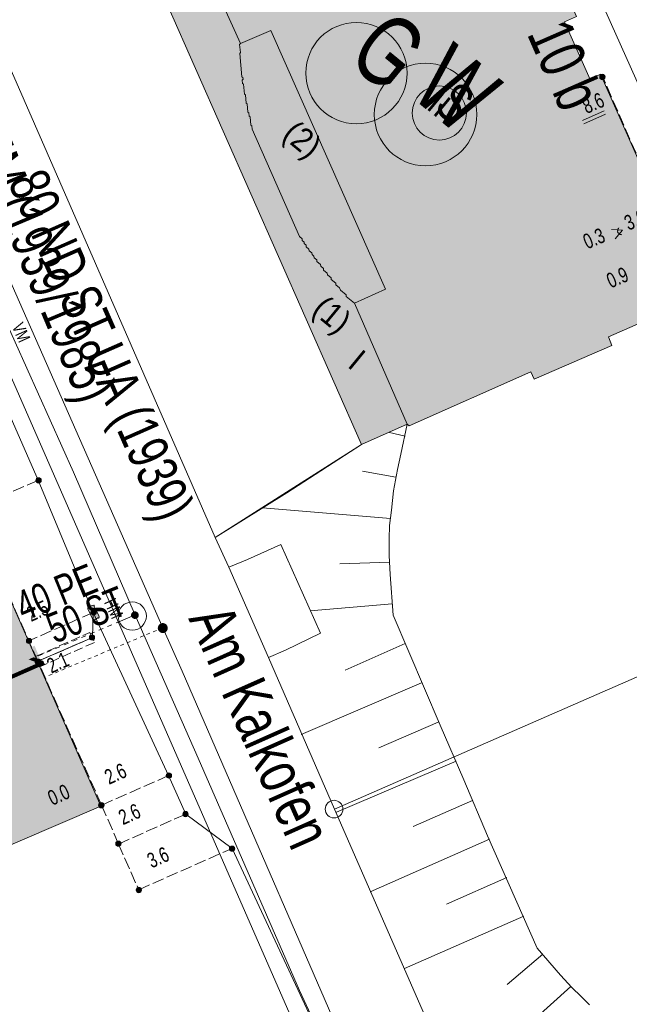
# Model space of a CAD drawing. Header units: metres. Extents: x -740 to 758, y -633 to 854.
# Tile 1041 of 1056: x 439 to 461, y 170 to 204. Entities that reach past the tile are written whole.
import ezdxf

# ---------------------------------------------------------------- set-up
doc = ezdxf.new("R2010")
doc.units = ezdxf.units.M
doc.header["$MEASUREMENT"] = 0
for name, pattern in [('125_125', [0.2496, 0.1248, -0.1248]), ('166_166', [0.3328, 0.1664, -0.1664]), ('333_125', [0.4576, 0.3328, -0.1248]), ('333_333', [0.6656, 0.3328, -0.3328]), ('416_125', [0.5408, 0.416, -0.1248])]:
    doc.linetypes.add(name, pattern=pattern)
for name, color, linetype in [('Gas.LOVION', 7, 'Continuous'), ('Grundkarte.LOVION', 7, 'Continuous'), ('Grundkarte_Text.LOVION', 7, 'Continuous'), ('Strom.LOVION', 7, 'Continuous'), ('StromBemass.LOVION', 7, 'Continuous'), ('Wasser.LOVION', 7, 'Continuous')]:
    doc.layers.add(name, color=color, linetype=linetype)
doc.styles.add('ERSTELLTER_STIL_1', font='arial.ttf')

msp = doc.modelspace()

# ---------------------------------------------------------------- hatches: boundary and pattern name
at = {"layer": 'Gas.LOVION', "linetype": 'Continuous', "lineweight": 13}
for points in [[(444.234, 182.822), (444.247, 182.84), (444.257, 182.859), (444.265, 182.88), (444.27, 182.901), (444.273, 182.923), (444.273, 182.944), (444.27, 182.966), (444.265, 182.987), (444.257, 183.008), (444.246, 183.027), (444.233, 183.044), (444.218, 183.06), (444.201, 183.074), (444.183, 183.086), (444.163, 183.095), (444.142, 183.102), (444.121, 183.106), (444.099, 183.107), (444.077, 183.106), (444.055, 183.102), (444.035, 183.095), (444.015, 183.085), (443.996, 183.074), (443.98, 183.06), (443.965, 183.044), (443.952, 183.026), (443.941, 183.007), (443.933, 182.986), (443.928, 182.965), (443.925, 182.943), (443.925, 182.921), (443.928, 182.9), (443.934, 182.879), (443.942, 182.858), (443.953, 182.839), (443.965, 182.822), (443.98, 182.806), (443.997, 182.792), (444.016, 182.78), (444.036, 182.771), (444.057, 182.764), (444.078, 182.76), (444.1, 182.759), (444.122, 182.76), (444.143, 182.764), (444.164, 182.771), (444.184, 182.781), (444.202, 182.792), (444.219, 182.806)], [(444.236, 182.826), (444.248, 182.844), (444.259, 182.863), (444.267, 182.883), (444.272, 182.904), (444.275, 182.926), (444.275, 182.948), (444.272, 182.97), (444.266, 182.991), (444.258, 183.011), (444.248, 183.03), (444.235, 183.048), (444.22, 183.064), (444.203, 183.078), (444.184, 183.089), (444.165, 183.099), (444.144, 183.105), (444.122, 183.109), (444.1, 183.111), (444.079, 183.109), (444.057, 183.105), (444.036, 183.098), (444.017, 183.089), (443.998, 183.077), (443.981, 183.063), (443.966, 183.047), (443.954, 183.029), (443.943, 183.01), (443.935, 182.99), (443.93, 182.969), (443.927, 182.947), (443.927, 182.925), (443.93, 182.903), (443.935, 182.882), (443.944, 182.862), (443.954, 182.843), (443.967, 182.825), (443.982, 182.809), (443.999, 182.795), (444.017, 182.784), (444.037, 182.774), (444.058, 182.768), (444.08, 182.764), (444.101, 182.762), (444.123, 182.764), (444.145, 182.768), (444.166, 182.775), (444.185, 182.784), (444.204, 182.796), (444.221, 182.81)], [(440.11, 180.87), (439.807, 181.549), (439.48, 181.414), (439.754, 180.731)]]:
    msp.add_hatch(color=7, dxfattribs=at).paths.add_polyline_path(points)
at = {"layer": 'Grundkarte.LOVION', "linetype": 'Continuous', "lineweight": 18}
for color, points in [(9, [(450.873, 194.424), (452.74, 190.144), (452.804, 190.091), (457.111, 191.99), (457.224, 191.735), (459.975, 192.92), (459.856, 193.234), (463.058, 194.64), (459.569, 202.516), (459.203, 202.332), (458.294, 204.371), (458.719, 204.561), (455.224, 212.494), (451.996, 211.056), (451.908, 211.343), (451.425, 211.148), (449.131, 210.125), (449.277, 209.844), (444.911, 207.939), (444.917, 207.881), (446.842, 203.606), (447.92, 204.066), (451.977, 194.916)]), (254, [(446.816, 203.574), (446.842, 203.606), (444.917, 207.881), (443.303, 207.162), (451.125, 189.424), (452.74, 190.144), (450.873, 194.424), (450.584, 194.662), (450.578, 194.72), (450.385, 194.879), (450.347, 194.964), (450.219, 195.07), (450.213, 195.128), (450.052, 195.26), (450.047, 195.319), (449.918, 195.424), (449.912, 195.483), (449.784, 195.589), (449.778, 195.647), (449.682, 195.726), (449.676, 195.785), (449.547, 195.891), (449.542, 195.949), (449.445, 196.028), (449.439, 196.087), (449.375, 196.14), (449.369, 196.198), (449.273, 196.278), (449.267, 196.336), (449.171, 196.415), (449.165, 196.474), (449.101, 196.527), (449.095, 196.585), (449.031, 196.638), (449.025, 196.697), (448.929, 196.776), (447.257, 200.573), (447.246, 200.69), (447.213, 200.716), (447.185, 201.009), (447.153, 201.036), (447.141, 201.153), (447.109, 201.179), (447.08, 201.472), (447.048, 201.498), (447.02, 201.791), (446.988, 201.818), (446.953, 202.169), (446.921, 202.195), (446.91, 202.312), (446.936, 202.344), (446.93, 202.403), (446.898, 202.429), (446.818, 203.249), (446.844, 203.281)]), (254, [(446.816, 203.574), (446.844, 203.281), (446.818, 203.249), (446.898, 202.429), (446.93, 202.403), (446.936, 202.344), (446.91, 202.312), (446.921, 202.195), (446.953, 202.169), (446.988, 201.818), (447.02, 201.791), (447.048, 201.498), (447.08, 201.472), (447.109, 201.179), (447.141, 201.153), (447.153, 201.036), (447.185, 201.009), (447.213, 200.716), (447.246, 200.69), (447.257, 200.573), (448.929, 196.776), (449.025, 196.697), (449.031, 196.638), (449.095, 196.585), (449.101, 196.527), (449.165, 196.474), (449.171, 196.415), (449.267, 196.336), (449.273, 196.278), (449.369, 196.198), (449.375, 196.14), (449.439, 196.087), (449.445, 196.028), (449.542, 195.949), (449.547, 195.891), (449.676, 195.785), (449.682, 195.726), (449.778, 195.647), (449.784, 195.589), (449.912, 195.483), (449.918, 195.424), (450.047, 195.319), (450.052, 195.26), (450.213, 195.128), (450.219, 195.07), (450.347, 194.964), (450.385, 194.879), (450.578, 194.72), (450.584, 194.662), (450.873, 194.424), (451.977, 194.916), (447.92, 204.066), (446.842, 203.606)]), (9, [(433.176, 172.891), (441.912, 176.642), (437.314, 187.099), (428.621, 183.204)])]:
    msp.add_hatch(color=color, dxfattribs=at).paths.add_polyline_path(points)
at = {"layer": 'Strom.LOVION', "linetype": 'Continuous', "lineweight": 13}
for points in [[(441.452, 183.617), (441.62, 183.264), (441.668, 183.224), (441.697, 183.227), (441.808, 183.297), (441.824, 183.284), (441.851, 183.316), (441.845, 183.374), (441.681, 183.698), (441.678, 183.727), (441.662, 183.741), (441.603, 183.735), (441.489, 183.694), (441.449, 183.646)], [(439.894, 181.262), (439.475, 182.226), (439.262, 182.132), (439.695, 181.184)]]:
    msp.add_hatch(color=7, dxfattribs=at).paths.add_polyline_path(points)
at = {"layer": 'StromBemass.LOVION', "linetype": 'Continuous', "lineweight": 13}
for points in [[(459.712, 202.36), (459.719, 202.369), (459.725, 202.38), (459.729, 202.391), (459.732, 202.402), (459.733, 202.414), (459.733, 202.426), (459.732, 202.438), (459.729, 202.449), (459.725, 202.46), (459.719, 202.471), (459.712, 202.48), (459.704, 202.489), (459.694, 202.497), (459.684, 202.503), (459.674, 202.508), (459.662, 202.512), (459.651, 202.514), (459.639, 202.514), (459.627, 202.514), (459.615, 202.511), (459.604, 202.508), (459.593, 202.503), (459.583, 202.496), (459.574, 202.489), (459.566, 202.48), (459.559, 202.47), (459.553, 202.46), (459.549, 202.449), (459.546, 202.437), (459.544, 202.425), (459.544, 202.414), (459.546, 202.402), (459.549, 202.39), (459.553, 202.379), (459.559, 202.369), (459.566, 202.359), (459.574, 202.351), (459.584, 202.343), (459.594, 202.337), (459.604, 202.332), (459.616, 202.328), (459.627, 202.326), (459.639, 202.325), (459.651, 202.326), (459.663, 202.328), (459.674, 202.332), (459.685, 202.337), (459.695, 202.343), (459.704, 202.351)], [(439.782, 188.097), (439.789, 188.107), (439.795, 188.117), (439.799, 188.128), (439.802, 188.14), (439.803, 188.152), (439.803, 188.164), (439.802, 188.176), (439.799, 188.187), (439.794, 188.198), (439.789, 188.209), (439.782, 188.218), (439.774, 188.227), (439.764, 188.234), (439.754, 188.241), (439.743, 188.246), (439.732, 188.249), (439.72, 188.252), (439.709, 188.252), (439.697, 188.252), (439.685, 188.249), (439.674, 188.246), (439.663, 188.24), (439.653, 188.234), (439.644, 188.226), (439.636, 188.218), (439.629, 188.208), (439.623, 188.198), (439.619, 188.186), (439.616, 188.175), (439.614, 188.163), (439.614, 188.151), (439.616, 188.139), (439.619, 188.128), (439.623, 188.117), (439.629, 188.106), (439.636, 188.097), (439.644, 188.088), (439.653, 188.081), (439.663, 188.074), (439.674, 188.069), (439.686, 188.066), (439.697, 188.063), (439.709, 188.063), (439.721, 188.063), (439.733, 188.066), (439.744, 188.069), (439.755, 188.075), (439.765, 188.081), (439.774, 188.089)], [(441.727, 183.429), (441.734, 183.438), (441.739, 183.448), (441.743, 183.459), (441.746, 183.471), (441.748, 183.482), (441.748, 183.494), (441.746, 183.506), (441.743, 183.517), (441.739, 183.528), (441.733, 183.538), (441.726, 183.548), (441.718, 183.556), (441.709, 183.563), (441.699, 183.57), (441.689, 183.575), (441.678, 183.578), (441.666, 183.58), (441.654, 183.581), (441.643, 183.58), (441.631, 183.578), (441.62, 183.574), (441.609, 183.569), (441.6, 183.563), (441.591, 183.556), (441.583, 183.547), (441.576, 183.538), (441.57, 183.527), (441.566, 183.516), (441.563, 183.505), (441.561, 183.493), (441.562, 183.482), (441.563, 183.47), (441.566, 183.459), (441.57, 183.448), (441.576, 183.438), (441.583, 183.428), (441.591, 183.42), (441.6, 183.412), (441.61, 183.406), (441.621, 183.401), (441.632, 183.397), (441.643, 183.395), (441.655, 183.394), (441.667, 183.395), (441.678, 183.398), (441.689, 183.401), (441.7, 183.406), (441.71, 183.412), (441.719, 183.42)], [(439.444, 182.423), (439.451, 182.432), (439.456, 182.442), (439.46, 182.453), (439.463, 182.465), (439.465, 182.476), (439.465, 182.488), (439.463, 182.5), (439.46, 182.511), (439.456, 182.522), (439.45, 182.532), (439.443, 182.541), (439.435, 182.55), (439.426, 182.557), (439.416, 182.564), (439.406, 182.568), (439.395, 182.572), (439.383, 182.574), (439.371, 182.575), (439.36, 182.574), (439.348, 182.572), (439.337, 182.568), (439.327, 182.563), (439.317, 182.557), (439.308, 182.549), (439.3, 182.541), (439.293, 182.531), (439.287, 182.521), (439.283, 182.51), (439.28, 182.499), (439.279, 182.487), (439.279, 182.476), (439.28, 182.464), (439.283, 182.453), (439.288, 182.442), (439.293, 182.432), (439.3, 182.422), (439.308, 182.414), (439.317, 182.406), (439.327, 182.4), (439.338, 182.395), (439.349, 182.391), (439.36, 182.389), (439.372, 182.389), (439.384, 182.389), (439.395, 182.392), (439.406, 182.395), (439.417, 182.4), (439.427, 182.407), (439.436, 182.414)], [(441.671, 182.542), (441.678, 182.552), (441.683, 182.562), (441.688, 182.573), (441.69, 182.584), (441.692, 182.596), (441.692, 182.608), (441.69, 182.619), (441.687, 182.631), (441.683, 182.642), (441.677, 182.652), (441.67, 182.661), (441.662, 182.67), (441.653, 182.677), (441.643, 182.684), (441.633, 182.689), (441.622, 182.692), (441.61, 182.694), (441.598, 182.695), (441.587, 182.694), (441.575, 182.692), (441.564, 182.688), (441.553, 182.683), (441.543, 182.677), (441.534, 182.67), (441.526, 182.661), (441.519, 182.651), (441.514, 182.641), (441.51, 182.63), (441.507, 182.619), (441.505, 182.607), (441.505, 182.595), (441.507, 182.584), (441.51, 182.572), (441.514, 182.561), (441.52, 182.551), (441.527, 182.542), (441.535, 182.533), (441.544, 182.526), (441.554, 182.519), (441.564, 182.515), (441.576, 182.511), (441.587, 182.509), (441.599, 182.508), (441.611, 182.509), (441.622, 182.511), (441.633, 182.515), (441.644, 182.52), (441.654, 182.526), (441.663, 182.534)], [(439.756, 181.693), (439.763, 181.702), (439.768, 181.713), (439.773, 181.724), (439.776, 181.735), (439.777, 181.747), (439.777, 181.759), (439.776, 181.771), (439.773, 181.782), (439.768, 181.793), (439.762, 181.804), (439.755, 181.813), (439.747, 181.822), (439.738, 181.829), (439.728, 181.836), (439.717, 181.841), (439.706, 181.844), (439.694, 181.846), (439.682, 181.847), (439.671, 181.846), (439.659, 181.844), (439.648, 181.84), (439.637, 181.835), (439.627, 181.829), (439.618, 181.821), (439.61, 181.813), (439.603, 181.803), (439.597, 181.793), (439.593, 181.782), (439.59, 181.77), (439.588, 181.758), (439.588, 181.746), (439.59, 181.735), (439.593, 181.723), (439.597, 181.712), (439.603, 181.702), (439.61, 181.692), (439.618, 181.683), (439.627, 181.676), (439.637, 181.67), (439.648, 181.665), (439.66, 181.661), (439.671, 181.659), (439.683, 181.658), (439.695, 181.659), (439.707, 181.661), (439.718, 181.665), (439.729, 181.67), (439.739, 181.676), (439.748, 181.684)], [(439.758, 181.694), (439.765, 181.704), (439.771, 181.714), (439.775, 181.725), (439.778, 181.737), (439.779, 181.749), (439.779, 181.76), (439.778, 181.772), (439.775, 181.784), (439.77, 181.795), (439.765, 181.805), (439.758, 181.815), (439.749, 181.823), (439.74, 181.831), (439.73, 181.837), (439.72, 181.842), (439.708, 181.846), (439.697, 181.848), (439.685, 181.849), (439.673, 181.848), (439.661, 181.846), (439.65, 181.842), (439.639, 181.837), (439.629, 181.83), (439.62, 181.823), (439.612, 181.814), (439.605, 181.805), (439.6, 181.794), (439.595, 181.783), (439.592, 181.772), (439.591, 181.76), (439.591, 181.748), (439.592, 181.736), (439.595, 181.725), (439.6, 181.714), (439.606, 181.703), (439.613, 181.694), (439.621, 181.685), (439.63, 181.678), (439.64, 181.671), (439.651, 181.666), (439.662, 181.663), (439.674, 181.661), (439.685, 181.66), (439.697, 181.661), (439.709, 181.663), (439.72, 181.667), (439.731, 181.672), (439.741, 181.678), (439.75, 181.686)], [(439.759, 181.691), (439.766, 181.701), (439.772, 181.711), (439.776, 181.722), (439.779, 181.734), (439.78, 181.746), (439.78, 181.758), (439.779, 181.769), (439.776, 181.781), (439.771, 181.792), (439.766, 181.802), (439.759, 181.812), (439.751, 181.82), (439.741, 181.828), (439.731, 181.834), (439.721, 181.839), (439.709, 181.843), (439.698, 181.845), (439.686, 181.846), (439.674, 181.845), (439.662, 181.843), (439.651, 181.839), (439.64, 181.834), (439.63, 181.827), (439.621, 181.82), (439.613, 181.811), (439.606, 181.802), (439.601, 181.791), (439.596, 181.78), (439.593, 181.769), (439.592, 181.757), (439.592, 181.745), (439.593, 181.733), (439.596, 181.722), (439.601, 181.711), (439.607, 181.7), (439.614, 181.691), (439.622, 181.682), (439.631, 181.675), (439.641, 181.668), (439.652, 181.663), (439.663, 181.66), (439.675, 181.658), (439.686, 181.657), (439.698, 181.658), (439.71, 181.66), (439.721, 181.664), (439.732, 181.669), (439.742, 181.675), (439.751, 181.683)], [(444.39, 177.661), (444.397, 177.671), (444.402, 177.681), (444.406, 177.692), (444.409, 177.703), (444.411, 177.715), (444.411, 177.727), (444.409, 177.738), (444.406, 177.749), (444.402, 177.76), (444.396, 177.771), (444.389, 177.78), (444.381, 177.788), (444.372, 177.796), (444.362, 177.802), (444.352, 177.807), (444.341, 177.811), (444.329, 177.813), (444.318, 177.813), (444.306, 177.813), (444.294, 177.81), (444.283, 177.807), (444.273, 177.802), (444.263, 177.796), (444.254, 177.788), (444.246, 177.779), (444.239, 177.77), (444.234, 177.76), (444.229, 177.749), (444.226, 177.738), (444.225, 177.726), (444.225, 177.714), (444.227, 177.703), (444.23, 177.691), (444.234, 177.681), (444.24, 177.67), (444.246, 177.661), (444.254, 177.652), (444.263, 177.645), (444.273, 177.639), (444.284, 177.634), (444.295, 177.63), (444.307, 177.628), (444.318, 177.627), (444.33, 177.628), (444.341, 177.63), (444.352, 177.634), (444.363, 177.639), (444.373, 177.645), (444.382, 177.653)], [(441.998, 176.614), (442.005, 176.623), (442.011, 176.634), (442.015, 176.645), (442.018, 176.656), (442.02, 176.668), (442.02, 176.68), (442.018, 176.692), (442.015, 176.703), (442.011, 176.714), (442.005, 176.725), (441.998, 176.734), (441.99, 176.743), (441.981, 176.751), (441.971, 176.757), (441.96, 176.762), (441.948, 176.766), (441.937, 176.768), (441.925, 176.768), (441.913, 176.768), (441.901, 176.765), (441.89, 176.762), (441.879, 176.757), (441.869, 176.75), (441.86, 176.743), (441.852, 176.734), (441.845, 176.724), (441.839, 176.714), (441.835, 176.703), (441.832, 176.691), (441.831, 176.679), (441.831, 176.667), (441.832, 176.656), (441.835, 176.644), (441.84, 176.633), (441.845, 176.623), (441.852, 176.613), (441.861, 176.604), (441.87, 176.597), (441.88, 176.591), (441.891, 176.586), (441.902, 176.582), (441.914, 176.58), (441.925, 176.579), (441.937, 176.58), (441.949, 176.582), (441.96, 176.586), (441.971, 176.591), (441.981, 176.597), (441.99, 176.605)], [(442.001, 176.609), (442.007, 176.619), (442.013, 176.629), (442.018, 176.64), (442.02, 176.652), (442.022, 176.663), (442.022, 176.675), (442.02, 176.687), (442.017, 176.699), (442.013, 176.71), (442.007, 176.72), (442, 176.73), (441.992, 176.739), (441.983, 176.746), (441.973, 176.752), (441.962, 176.757), (441.951, 176.761), (441.939, 176.763), (441.927, 176.764), (441.915, 176.763), (441.903, 176.761), (441.892, 176.757), (441.881, 176.752), (441.871, 176.746), (441.862, 176.738), (441.854, 176.729), (441.847, 176.72), (441.841, 176.709), (441.837, 176.698), (441.834, 176.687), (441.832, 176.675), (441.833, 176.663), (441.834, 176.651), (441.837, 176.64), (441.841, 176.628), (441.847, 176.618), (441.854, 176.608), (441.862, 176.6), (441.872, 176.592), (441.882, 176.586), (441.893, 176.581), (441.904, 176.577), (441.916, 176.575), (441.928, 176.574), (441.939, 176.575), (441.951, 176.577), (441.962, 176.581), (441.973, 176.586), (441.983, 176.593), (441.992, 176.6)], [(442.002, 176.612), (442.009, 176.622), (442.015, 176.632), (442.019, 176.643), (442.022, 176.655), (442.023, 176.667), (442.023, 176.679), (442.022, 176.691), (442.019, 176.702), (442.014, 176.713), (442.009, 176.724), (442.002, 176.733), (441.993, 176.742), (441.984, 176.75), (441.974, 176.756), (441.963, 176.761), (441.952, 176.765), (441.94, 176.767), (441.928, 176.768), (441.916, 176.767), (441.905, 176.765), (441.893, 176.761), (441.882, 176.756), (441.872, 176.749), (441.863, 176.742), (441.855, 176.733), (441.848, 176.723), (441.842, 176.713), (441.838, 176.702), (441.835, 176.69), (441.834, 176.678), (441.834, 176.666), (441.835, 176.654), (441.838, 176.643), (441.843, 176.632), (441.848, 176.621), (441.855, 176.612), (441.864, 176.603), (441.873, 176.595), (441.883, 176.589), (441.894, 176.584), (441.905, 176.58), (441.917, 176.578), (441.929, 176.577), (441.941, 176.578), (441.952, 176.58), (441.964, 176.584), (441.975, 176.589), (441.985, 176.596), (441.994, 176.603)], [(444.974, 176.299), (444.981, 176.309), (444.986, 176.319), (444.991, 176.33), (444.994, 176.342), (444.995, 176.353), (444.995, 176.365), (444.994, 176.377), (444.991, 176.388), (444.986, 176.399), (444.98, 176.409), (444.974, 176.419), (444.965, 176.427), (444.956, 176.435), (444.946, 176.441), (444.936, 176.446), (444.925, 176.45), (444.913, 176.452), (444.901, 176.452), (444.89, 176.452), (444.878, 176.449), (444.867, 176.446), (444.856, 176.441), (444.846, 176.434), (444.837, 176.427), (444.829, 176.418), (444.822, 176.409), (444.817, 176.398), (444.812, 176.387), (444.809, 176.376), (444.808, 176.364), (444.808, 176.353), (444.81, 176.341), (444.813, 176.33), (444.817, 176.319), (444.823, 176.308), (444.83, 176.299), (444.838, 176.29), (444.847, 176.283), (444.857, 176.277), (444.867, 176.272), (444.879, 176.268), (444.89, 176.266), (444.902, 176.265), (444.914, 176.266), (444.925, 176.268), (444.936, 176.272), (444.947, 176.277), (444.957, 176.283), (444.966, 176.291)], [(442.605, 175.252), (442.612, 175.262), (442.618, 175.272), (442.622, 175.283), (442.625, 175.294), (442.626, 175.306), (442.626, 175.318), (442.625, 175.33), (442.622, 175.341), (442.617, 175.352), (442.612, 175.362), (442.605, 175.372), (442.596, 175.38), (442.587, 175.388), (442.577, 175.394), (442.567, 175.399), (442.555, 175.403), (442.544, 175.405), (442.532, 175.406), (442.52, 175.405), (442.509, 175.402), (442.498, 175.399), (442.487, 175.394), (442.477, 175.387), (442.468, 175.38), (442.46, 175.371), (442.453, 175.362), (442.447, 175.351), (442.443, 175.34), (442.44, 175.329), (442.439, 175.317), (442.439, 175.305), (442.44, 175.294), (442.443, 175.282), (442.448, 175.271), (442.453, 175.261), (442.46, 175.252), (442.468, 175.243), (442.477, 175.235), (442.487, 175.229), (442.498, 175.224), (442.509, 175.221), (442.521, 175.218), (442.533, 175.218), (442.544, 175.218), (442.556, 175.221), (442.567, 175.224), (442.578, 175.229), (442.588, 175.236), (442.597, 175.243)], [(446.621, 175.076), (446.628, 175.085), (446.633, 175.095), (446.637, 175.106), (446.64, 175.117), (446.642, 175.129), (446.642, 175.141), (446.64, 175.152), (446.637, 175.163), (446.633, 175.174), (446.627, 175.184), (446.62, 175.194), (446.612, 175.202), (446.603, 175.21), (446.594, 175.216), (446.583, 175.221), (446.572, 175.224), (446.561, 175.226), (446.549, 175.227), (446.537, 175.226), (446.526, 175.224), (446.515, 175.22), (446.504, 175.215), (446.495, 175.209), (446.486, 175.202), (446.478, 175.193), (446.471, 175.184), (446.465, 175.174), (446.461, 175.163), (446.458, 175.152), (446.457, 175.14), (446.457, 175.128), (446.458, 175.117), (446.461, 175.106), (446.466, 175.095), (446.471, 175.085), (446.478, 175.075), (446.486, 175.067), (446.495, 175.059), (446.505, 175.053), (446.515, 175.048), (446.527, 175.045), (446.538, 175.043), (446.55, 175.042), (446.561, 175.043), (446.573, 175.045), (446.584, 175.049), (446.594, 175.054), (446.604, 175.06), (446.613, 175.067)], [(443.325, 173.614), (443.332, 173.623), (443.338, 173.634), (443.342, 173.645), (443.345, 173.656), (443.346, 173.668), (443.346, 173.68), (443.345, 173.691), (443.342, 173.703), (443.337, 173.714), (443.332, 173.724), (443.325, 173.734), (443.317, 173.742), (443.308, 173.75), (443.298, 173.756), (443.287, 173.761), (443.276, 173.764), (443.264, 173.767), (443.252, 173.767), (443.24, 173.767), (443.229, 173.764), (443.218, 173.761), (443.207, 173.756), (443.197, 173.749), (443.188, 173.742), (443.18, 173.733), (443.173, 173.723), (443.167, 173.713), (443.163, 173.702), (443.16, 173.691), (443.159, 173.679), (443.159, 173.667), (443.16, 173.655), (443.163, 173.644), (443.168, 173.633), (443.173, 173.623), (443.18, 173.613), (443.188, 173.605), (443.198, 173.597), (443.208, 173.591), (443.218, 173.586), (443.229, 173.582), (443.241, 173.58), (443.253, 173.579), (443.265, 173.58), (443.276, 173.582), (443.287, 173.586), (443.298, 173.591), (443.308, 173.598), (443.317, 173.605)], [(443.327, 173.617), (443.334, 173.626), (443.339, 173.637), (443.344, 173.648), (443.347, 173.659), (443.348, 173.671), (443.348, 173.683), (443.346, 173.695), (443.344, 173.706), (443.339, 173.717), (443.333, 173.728), (443.326, 173.737), (443.318, 173.746), (443.309, 173.753), (443.299, 173.76), (443.288, 173.765), (443.277, 173.768), (443.265, 173.77), (443.254, 173.771), (443.242, 173.77), (443.23, 173.768), (443.219, 173.764), (443.208, 173.759), (443.198, 173.753), (443.189, 173.745), (443.181, 173.737), (443.174, 173.727), (443.168, 173.717), (443.164, 173.706), (443.161, 173.694), (443.16, 173.682), (443.16, 173.67), (443.161, 173.659), (443.164, 173.647), (443.169, 173.636), (443.174, 173.626), (443.181, 173.616), (443.189, 173.608), (443.199, 173.6), (443.209, 173.594), (443.219, 173.589), (443.231, 173.585), (443.242, 173.583), (443.254, 173.582), (443.266, 173.583), (443.278, 173.585), (443.289, 173.589), (443.3, 173.594), (443.31, 173.601), (443.319, 173.608)]]:
    msp.add_hatch(color=7, dxfattribs=at).paths.add_polyline_path(points)
at = {"layer": 'Wasser.LOVION', "linetype": 'Continuous', "lineweight": 13}
for points in [[(443.218, 183.308), (443.227, 183.321), (443.235, 183.336), (443.242, 183.352), (443.246, 183.368), (443.248, 183.384), (443.248, 183.401), (443.246, 183.418), (443.241, 183.434), (443.235, 183.45), (443.227, 183.464), (443.217, 183.478), (443.206, 183.49), (443.193, 183.501), (443.178, 183.51), (443.163, 183.517), (443.147, 183.522), (443.131, 183.525), (443.114, 183.526), (443.097, 183.525), (443.081, 183.522), (443.065, 183.517), (443.05, 183.509), (443.035, 183.5), (443.022, 183.49), (443.011, 183.477), (443.001, 183.464), (442.993, 183.449), (442.987, 183.433), (442.983, 183.417), (442.981, 183.4), (442.981, 183.384), (442.983, 183.367), (442.987, 183.351), (442.994, 183.335), (443.002, 183.32), (443.012, 183.307), (443.023, 183.295), (443.036, 183.284), (443.05, 183.275), (443.065, 183.268), (443.081, 183.263), (443.098, 183.26), (443.115, 183.259), (443.131, 183.26), (443.148, 183.263), (443.164, 183.268), (443.179, 183.275), (443.193, 183.285), (443.206, 183.295)], [(443.221, 183.306), (443.231, 183.32), (443.239, 183.335), (443.245, 183.35), (443.249, 183.367), (443.251, 183.383), (443.251, 183.4), (443.249, 183.417), (443.244, 183.433), (443.238, 183.449), (443.23, 183.463), (443.22, 183.477), (443.209, 183.489), (443.196, 183.5), (443.181, 183.509), (443.166, 183.516), (443.15, 183.521), (443.134, 183.524), (443.117, 183.525), (443.1, 183.524), (443.084, 183.521), (443.068, 183.515), (443.053, 183.508), (443.039, 183.499), (443.026, 183.488), (443.014, 183.476), (443.004, 183.463), (442.996, 183.448), (442.99, 183.432), (442.986, 183.416), (442.984, 183.399), (442.984, 183.383), (442.986, 183.366), (442.991, 183.35), (442.997, 183.334), (443.005, 183.319), (443.015, 183.306), (443.026, 183.294), (443.039, 183.283), (443.053, 183.274), (443.069, 183.267), (443.085, 183.262), (443.101, 183.259), (443.118, 183.258), (443.135, 183.259), (443.151, 183.262), (443.167, 183.267), (443.182, 183.274), (443.196, 183.283), (443.209, 183.294)], [(439.86, 181.614), (439.57, 182.309), (439.23, 182.158), (439.52, 181.462)]]:
    msp.add_hatch(color=7, dxfattribs=at).paths.add_polyline_path(points)

# ---------------------------------------------------------------- linework, layer by layer
at = {"layer": 'Gas.LOVION', "color": 5, "linetype": 'Continuous', "lineweight": 18}
msp.add_lwpolyline([(465.815, 215.717), (469.469, 207.976), (472.076, 201.714), (472.482, 200.734), (472.934, 199.744), (476.115, 192.902), (476.61, 191.768), (476.745, 191.442), (483.392, 175.451), (483.981, 174.268), (486.663, 168.752), (490.29, 160.52), (497.396, 144.368), (474.589, 132.178), (467.687, 128.858), (461.448, 143.248), (451.633, 165.637), (444.785, 181.416), (444.104, 182.945), (438.518, 195.64), (437.436, 198.091), (433.142, 208.001), (432.247, 210.056)], dxfattribs=at)
at = {"layer": 'Gas.LOVION', "color": 5, "linetype": '125_125', "lineweight": 18}
msp.add_lwpolyline([(444.104, 182.945), (439.958, 181.21)], dxfattribs=at)
at = {"layer": 'Gas.LOVION', "color": 5, "linetype": 'Continuous', "lineweight": 18}
msp.add_circle((450.944, 202.558), 1.791, dxfattribs=at)
at = {"layer": 'Grundkarte.LOVION', "color": 253, "linetype": 'Continuous', "lineweight": 18}
for points in [[(464.366, 133.203), (423.71, 226.172), (423.541, 226.096), (421.787, 230.121), (401.174, 277.11)], [(401.174, 277.11), (421.787, 230.121), (423.541, 226.096), (423.71, 226.172), (464.366, 133.203), (464.962, 131.636), (464.841, 129.851), (449.51, 123.12), (440.252, 144.352), (424.112, 137.425)], [(492.134, 147.859), (474.885, 187.344), (461.608, 217.641), (460.238, 219.251), (458.116, 220.403), (455.951, 220.782), (454, 220.178), (439.427, 213.846), (437.897, 212.574), (436.915, 210.527), (436.577, 208.543), (437.038, 206.549), (445.949, 186.14), (446.436, 185.094), (447.842, 181.892), (450.169, 176.533), (453.518, 168.88)]]:
    msp.add_lwpolyline(points, dxfattribs=at)
at = {"layer": 'Grundkarte.LOVION', "color": 8, "linetype": 'Continuous', "lineweight": 18}
for points in [[(375.711, 246.128), (379.249, 236.543), (388.329, 215.619), (421.787, 230.121), (423.541, 226.096), (423.71, 226.172), (464.366, 133.203), (464.962, 131.636), (464.841, 129.851), (449.51, 123.12), (440.252, 144.352), (424.112, 137.425)], [(464.366, 133.203), (423.71, 226.172), (426.075, 227.082), (430.058, 217.778), (430.65, 216.86), (431.629, 216.217), (432.653, 216.022), (433.76, 216.189), (434.349, 216.512), (436.76, 217.546), (444.015, 220.738), (445.857, 221.539), (459.299, 227.346), (461.195, 228.211), (469.363, 231.729), (475.571, 234.434), (483.394, 237.859), (485.21, 238.628), (501.907, 245.905)], [(492.134, 147.859), (474.885, 187.344), (461.608, 217.641), (460.238, 219.251), (458.116, 220.403), (455.951, 220.782), (454, 220.178), (439.427, 213.846), (437.897, 212.574), (436.915, 210.527), (436.577, 208.543), (437.038, 206.549), (445.949, 186.14), (446.436, 185.094), (447.842, 181.892), (450.169, 176.533), (453.518, 168.88)], [(489.406, 154.301), (483.364, 151.405), (478.373, 163.153), (477.356, 165.389), (456.327, 212.395), (461.161, 214.346), (459.597, 217.947), (460.179, 218.654)], [(444.917, 207.881), (446.842, 203.606), (446.816, 203.574), (446.844, 203.281), (446.818, 203.249), (446.898, 202.429), (446.93, 202.403), (446.936, 202.344), (446.91, 202.312), (446.921, 202.195), (446.953, 202.169), (446.988, 201.818), (447.02, 201.791), (447.048, 201.498), (447.08, 201.472), (447.109, 201.179), (447.141, 201.153), (447.153, 201.036), (447.185, 201.009), (447.213, 200.716), (447.246, 200.69), (447.257, 200.573), (448.929, 196.776), (449.025, 196.697), (449.031, 196.638), (449.095, 196.585), (449.101, 196.527), (449.165, 196.474), (449.171, 196.415), (449.267, 196.336), (449.273, 196.278), (449.369, 196.198), (449.375, 196.14), (449.439, 196.087), (449.445, 196.028), (449.542, 195.949), (449.547, 195.891), (449.676, 195.785), (449.682, 195.726), (449.778, 195.647), (449.784, 195.589), (449.912, 195.483), (449.918, 195.424), (450.047, 195.319), (450.052, 195.26), (450.213, 195.128), (450.219, 195.07), (450.347, 194.964), (450.385, 194.879), (450.578, 194.72), (450.584, 194.662), (450.873, 194.424), (452.74, 190.144), (451.125, 189.424), (443.303, 207.162)], [(451.125, 189.424), (445.949, 186.14)]]:
    msp.add_lwpolyline(points, dxfattribs=at)
at = {"layer": 'Grundkarte.LOVION', "color": 253, "linetype": 'Continuous', "lineweight": 18}
msp.add_lwpolyline([(493.235, 144.154), (470.169, 132.795), (469.199, 133.646), (468.327, 135.009), (464.291, 144.25), (453.518, 168.88), (450.169, 176.533), (447.842, 181.892), (446.436, 185.094), (445.949, 186.14), (437.038, 206.549), (436.577, 208.543), (436.915, 210.527), (437.897, 212.574), (439.427, 213.846), (454, 220.178), (455.951, 220.782), (458.116, 220.403), (460.238, 219.251), (461.608, 217.641), (474.885, 187.344), (492.134, 147.859), (492.795, 146.239)], close=True, dxfattribs=at)
at = {"layer": 'Grundkarte.LOVION', "color": 8, "linetype": 'Continuous', "lineweight": 18}
for points in [[(436.915, 210.527), (437.897, 212.574), (439.427, 213.846), (454, 220.178), (455.951, 220.782), (458.116, 220.403), (460.238, 219.251), (461.608, 217.641), (474.885, 187.344), (450.169, 176.533), (447.842, 181.892), (446.436, 185.094), (445.949, 186.14), (437.038, 206.549), (436.577, 208.543)], [(450.873, 194.424), (451.977, 194.916), (447.92, 204.066), (446.842, 203.606), (444.917, 207.881), (444.911, 207.939), (449.277, 209.844), (449.131, 210.125), (451.425, 211.148), (451.908, 211.343), (451.996, 211.056), (455.224, 212.494), (458.719, 204.561), (458.294, 204.371), (459.203, 202.332), (459.569, 202.516), (463.058, 194.64), (459.856, 193.234), (459.975, 192.92), (457.224, 191.735), (457.111, 191.99), (452.804, 190.091), (452.74, 190.144)], [(446.816, 203.574), (446.842, 203.606), (447.92, 204.066), (451.977, 194.916), (450.873, 194.424), (450.584, 194.662), (450.578, 194.72), (450.385, 194.879), (450.347, 194.964), (450.219, 195.07), (450.213, 195.128), (450.052, 195.26), (450.047, 195.319), (449.918, 195.424), (449.912, 195.483), (449.784, 195.589), (449.778, 195.647), (449.682, 195.726), (449.676, 195.785), (449.547, 195.891), (449.542, 195.949), (449.445, 196.028), (449.439, 196.087), (449.375, 196.14), (449.369, 196.198), (449.273, 196.278), (449.267, 196.336), (449.171, 196.415), (449.165, 196.474), (449.101, 196.527), (449.095, 196.585), (449.031, 196.638), (449.025, 196.697), (448.929, 196.776), (447.257, 200.573), (447.246, 200.69), (447.213, 200.716), (447.185, 201.009), (447.153, 201.036), (447.141, 201.153), (447.109, 201.179), (447.08, 201.472), (447.048, 201.498), (447.02, 201.791), (446.988, 201.818), (446.953, 202.169), (446.921, 202.195), (446.91, 202.312), (446.936, 202.344), (446.93, 202.403), (446.898, 202.429), (446.818, 203.249), (446.844, 203.281)], [(492.134, 147.859), (492.795, 146.239), (493.235, 144.154), (470.169, 132.795), (469.199, 133.646), (468.327, 135.009), (464.291, 144.25), (453.518, 168.88), (450.169, 176.533), (474.885, 187.344)], [(433.176, 172.891), (428.621, 183.204), (437.314, 187.099), (441.912, 176.642)]]:
    msp.add_lwpolyline(points, close=True, dxfattribs=at)
at = {"layer": 'Grundkarte.LOVION', "color": 7, "linetype": 'Continuous', "lineweight": 13}
for points in [[(451.125, 189.424), (452.74, 190.144)], [(459.181, 169.611), (458.886, 169.908), (458.558, 170.23), (458.161, 170.664), (457.329, 171.618), (455.582, 175.585), (454.737, 177.571), (453.899, 179.499), (452.248, 183.386), (452.137, 184.824), (452.1, 185.5), (452.101, 186.091), (452.114, 186.565), (452.18, 187.104), (452.26, 187.792), (452.394, 188.543), (452.518, 189.088), (452.74, 190.144)], [(452.663, 189.722), (452.118, 189.847)], [(445.949, 186.14), (448.484, 187.718), (451.125, 189.424)], [(452.332, 188.271), (451.158, 188.482)], [(452.15, 186.805), (447.62, 187.19)], [(445.949, 186.14), (446.436, 185.094), (447.089, 185.365), (448.278, 185.895), (449.679, 182.751), (448.437, 182.157), (447.842, 181.892)], [(452.123, 185.266), (450.355, 185.211)], [(452.208, 183.796), (449.306, 183.542)], [(452.67, 182.393), (450.546, 181.447)], [(447.842, 181.892), (450.169, 176.533), (453.518, 168.88)], [(453.249, 181.002), (448.995, 179.167)], [(453.829, 179.61), (451.731, 178.696)], [(454.467, 178.224), (450.239, 176.422)], [(455.046, 176.833), (452.948, 175.918)], [(455.652, 175.473), (451.43, 173.612)], [(456.258, 174.114), (454.133, 173.167)], [(456.863, 172.754), (452.642, 170.893)], [(457.528, 171.401), (456.273, 170.332)], [(458.526, 170.257), (455.646, 167.67)]]:
    msp.add_lwpolyline(points, dxfattribs=at)
at = {"layer": 'Grundkarte.LOVION', "color": 9, "linetype": 'Continuous', "lineweight": 18}
msp.add_circle((450.153, 176.532), 0.312, dxfattribs=at)
at = {"layer": 'Strom.LOVION', "color": 150, "linetype": 'Continuous', "lineweight": 18}
msp.add_lwpolyline([(453.883, 129.326), (454.359, 128.235), (461.789, 131.444), (463.603, 132.537), (464.573, 133.652), (464.692, 134.55), (463.046, 137.788), (451.372, 164.533), (449.189, 169.477), (446.551, 175.145), (444.91, 176.359), (444.305, 177.718), (441.642, 183.487), (439.693, 188.159), (437.526, 193.09)], dxfattribs=at)
at = {"layer": 'Strom.LOVION', "color": 5, "linetype": 'Continuous', "lineweight": 18}
msp.add_lwpolyline([(441.642, 183.487), (441.611, 182.598), (439.683, 181.759)], dxfattribs=at)
at = {"layer": 'Strom.LOVION', "color": 7, "linetype": 'Continuous', "lineweight": 13}
msp.add_lwpolyline([(441.452, 183.617), (441.449, 183.646), (441.489, 183.694), (441.603, 183.735), (441.662, 183.741), (441.678, 183.727), (441.681, 183.698), (441.845, 183.374), (441.851, 183.316), (441.824, 183.284), (441.808, 183.297), (441.697, 183.227), (441.668, 183.224), (441.62, 183.264)], close=True, dxfattribs=at)
at = {"layer": 'Strom.LOVION', "color": 7, "linetype": '333_125', "lineweight": 13}
msp.add_lwpolyline([(441.519, 182.781), (441.686, 182.428), (439.775, 181.576), (439.607, 181.929)], close=True, dxfattribs=at)
at = {"layer": 'Strom.LOVION', "color": 9, "linetype": '333_333', "lineweight": 18}
msp.add_lwpolyline([(439.683, 181.759), (441.611, 182.598)], dxfattribs=at)
at = {"layer": 'Strom.LOVION', "color": 1, "linetype": 'Continuous', "lineweight": 18}
msp.add_circle((453.875, 201.145), 0.957, dxfattribs=at)
at = {"layer": 'StromBemass.LOVION', "color": 7, "linetype": '416_125', "lineweight": 13}
for points in [[(463.064, 194.582), (462.477, 195.899), (462.339, 196.255), (459.652, 202.42)], [(441.939, 176.674), (439.683, 181.759), (437.327, 187.115), (439.693, 188.159)], [(441.642, 183.487), (439.361, 182.481)], [(439.683, 181.759), (441.611, 182.598)], [(444.305, 177.718), (441.939, 176.674), (442.531, 175.299), (443.251, 173.684), (446.551, 175.145)], [(442.531, 175.299), (444.91, 176.359)]]:
    msp.add_lwpolyline(points, dxfattribs=at)
at = {"layer": 'StromBemass.LOVION', "color": 7, "linetype": 'Continuous', "lineweight": 13}
for points in [[(458.931, 200.887), (459.695, 201.227)], [(458.987, 200.759), (459.752, 201.1)], [(460.219, 197.082), (460.206, 197.066), (460.192, 197.05), (460.179, 197.034), (460.166, 197.017), (460.182, 197.004), (460.169, 196.988), (460.185, 196.975), (460.172, 196.959), (460.188, 196.946), (460.175, 196.93), (460.271, 196.85), (460.3, 196.853), (460.316, 196.84)], [(459.958, 197.027), (460.344, 197.005), (460.094, 196.7)]]:
    msp.add_lwpolyline(points, dxfattribs=at)
for centre, radius in [((459.639, 202.42), 0.0947), ((439.709, 188.157), 0.0948), ((441.655, 183.488), 0.0933), ((439.372, 182.482), 0.0932), ((441.599, 182.602), 0.0935), ((439.683, 181.753), 0.0946), ((439.685, 181.754), 0.0943), ((439.686, 181.751), 0.0944), ((444.318, 177.72), 0.093), ((441.925, 176.674), 0.0947), ((441.927, 176.669), 0.0949), ((441.928, 176.672), 0.0951), ((444.902, 176.359), 0.0937), ((442.532, 175.312), 0.0939), ((446.549, 175.135), 0.0925), ((443.254, 173.677), 0.0944), ((443.253, 173.673), 0.094)]:
    msp.add_circle(centre, radius, dxfattribs=at)
at = {"layer": 'Wasser.LOVION', "color": 150, "linetype": 'Continuous', "lineweight": 18}
for points in [[(430.781, 211.287), (432.073, 208.502), (434.918, 202.233), (437.63, 195.804), (440.95, 188.444), (443.129, 183.396), (445.352, 178.338), (448.934, 170.117), (450.299, 167.191), (458.985, 147.13), (464.458, 134.527), (465.862, 131.354)], [(443.129, 183.396), (443.014, 183.356), (442.603, 183.182)]]:
    msp.add_lwpolyline(points, dxfattribs=at)
at = {"layer": 'Wasser.LOVION', "color": 150, "linetype": '166_166', "lineweight": 18}
msp.add_lwpolyline([(442.603, 183.182), (439.708, 181.954)], dxfattribs=at)
at = {"layer": 'Wasser.LOVION', "color": 94, "linetype": 'Continuous', "lineweight": 18}
msp.add_circle((453.388, 201.094), 1.812, dxfattribs=at)
at = {"layer": 'Wasser.LOVION', "color": 7, "linetype": 'Continuous', "lineweight": 13}
msp.add_circle((443.021, 183.359), 0.501, dxfattribs=at)

# ---------------------------------------------------------------- texts
at = {"layer": 'Gas.LOVION', "color": 5, "linetype": 'Continuous', "lineweight": 18, "attachment_point": 7, "style": 'ERSTELLTER_STIL_1'}
for s, insert, char_height, rotation in [('{\\A1;\\W0.71561x;G}', (450.525, 202.971), 2.48984, 320.5839), ('{\\A1;\\W0.72132x;80 ND ST UA (1939)}', (438.22, 198.541), 1.42278, 293.734), ('{\\A1;\\W0.71559x;50 ST}', (440.285, 182.363), 1.06708, 22.24)]:
    msp.add_mtext(s, dxfattribs=dict(at, insert=insert, char_height=char_height, rotation=rotation))
at = {"layer": 'Grundkarte_Text.LOVION', "color": 8, "linetype": 'Continuous', "lineweight": 18, "attachment_point": 7, "style": 'ERSTELLTER_STIL_1'}
for s, insert, char_height, rotation in [('{\\A1;\\W0.71560x;10 b}', (456.936, 203.943), 1.60081, 293.636), ('{\\A1;\\W0.71516x;Am Kalkofen}', (444.973, 183.265), 1.6008, 294.0208), ('{\\A1;\\W0.71560x;1}', (438.246, 181.503), 1.60083, 293.8148)]:
    msp.add_mtext(s, dxfattribs=dict(at, insert=insert, char_height=char_height, rotation=rotation))
at = {"layer": 'Grundkarte_Text.LOVION', "color": 7, "linetype": 'Continuous', "lineweight": 13, "char_height": 0.83073, "attachment_point": 7, "rotation": 320.5841, "style": 'ERSTELLTER_STIL_1'}
for s, insert in [('{\\A1;\\W0.89448x;II}', (453.382, 201.314)), ('{\\A1;\\W0.89450x;(2)}', (448.127, 200.106)), ('{\\A1;\\W0.89450x;(1)}', (449.176, 193.913)), ('{\\A1;\\W0.89440x;I}', (450.592, 192.191))]:
    msp.add_mtext(s, dxfattribs=dict(at, insert=insert))
at = {"layer": 'Strom.LOVION', "color": 1, "linetype": 'Continuous', "lineweight": 18, "insert": (453.63, 201.262), "char_height": 1.37441, "attachment_point": 7, "rotation": 320.5841, "style": 'ERSTELLTER_STIL_1'}
msp.add_mtext('{\\A1;\\W0.71557x;S}', dxfattribs=at)
at = {"layer": 'Strom.LOVION', "color": 7, "linetype": 'Continuous', "lineweight": 13, "attachment_point": 7, "style": 'ERSTELLTER_STIL_1'}
for s, insert, char_height, rotation in [('{\\A1;\\W0.71564x;VM}', (438.754, 193.6), 0.44459, 294.2468), ('{\\A1;\\W0.71559x;HM}', (442.016, 183.846), 0.44463, 295.2443)]:
    msp.add_mtext(s, dxfattribs=dict(at, insert=insert, char_height=char_height, rotation=rotation))
at = {"layer": 'StromBemass.LOVION', "color": 7, "linetype": 'Continuous', "lineweight": 13, "attachment_point": 7, "style": 'ERSTELLTER_STIL_1'}
for s, insert, char_height, rotation in [('{\\A1;\\W0.71562x;8.6}', (459.081, 201.101), 0.53353, 23.2374), ('{\\A1;\\W0.71559x;3.0}', (460.564, 196.975), 0.53355, 23.2426), ('{\\A1;\\W0.71552x;0.3}', (459.106, 196.315), 0.53355, 23.2426), ('{\\A1;\\W0.71553x;0.9}', (459.935, 194.933), 0.53355, 23.2426), ('{\\A1;\\W0.71562x;2.5}', (439.451, 183.143), 0.53354, 24.2387), ('{\\A1;\\W0.71553x;2.1}', (440.163, 181.321), 0.53356, 24.2438), ('{\\A1;\\W0.71562x;2.6}', (442.203, 177.383), 0.53354, 24.2387), ('{\\A1;\\W0.71562x;0.0}', (440.196, 176.641), 0.53354, 24.2387), ('{\\A1;\\W0.71562x;2.6}', (442.697, 175.954), 0.53354, 24.2387), ('{\\A1;\\W0.71562x;3.6}', (443.707, 174.427), 0.53354, 24.2387)]:
    msp.add_mtext(s, dxfattribs=dict(at, insert=insert, char_height=char_height, rotation=rotation))
at = {"layer": 'Wasser.LOVION', "color": 150, "linetype": 'Continuous', "lineweight": 18, "attachment_point": 7, "style": 'ERSTELLTER_STIL_1'}
for s, insert, char_height, rotation in [('{\\A1;\\W0.71868x;80 GG UA ZMM (1939/1985)}', (433.67, 207.533), 1.42279, 292.8209), ('{\\A1;\\W0.71558x;40 PE}', (439.193, 183.142), 1.06709, 22.2399)]:
    msp.add_mtext(s, dxfattribs=dict(at, insert=insert, char_height=char_height, rotation=rotation))
at = {"layer": 'Wasser.LOVION', "color": 94, "linetype": 'Continuous', "lineweight": 18, "insert": (452.779, 201.791), "char_height": 2.48984, "attachment_point": 7, "rotation": 320.5839, "style": 'ERSTELLTER_STIL_1'}
msp.add_mtext('{\\A1;\\W0.71562x;W}', dxfattribs=at)

doc.saveas('drawing.dxf')
